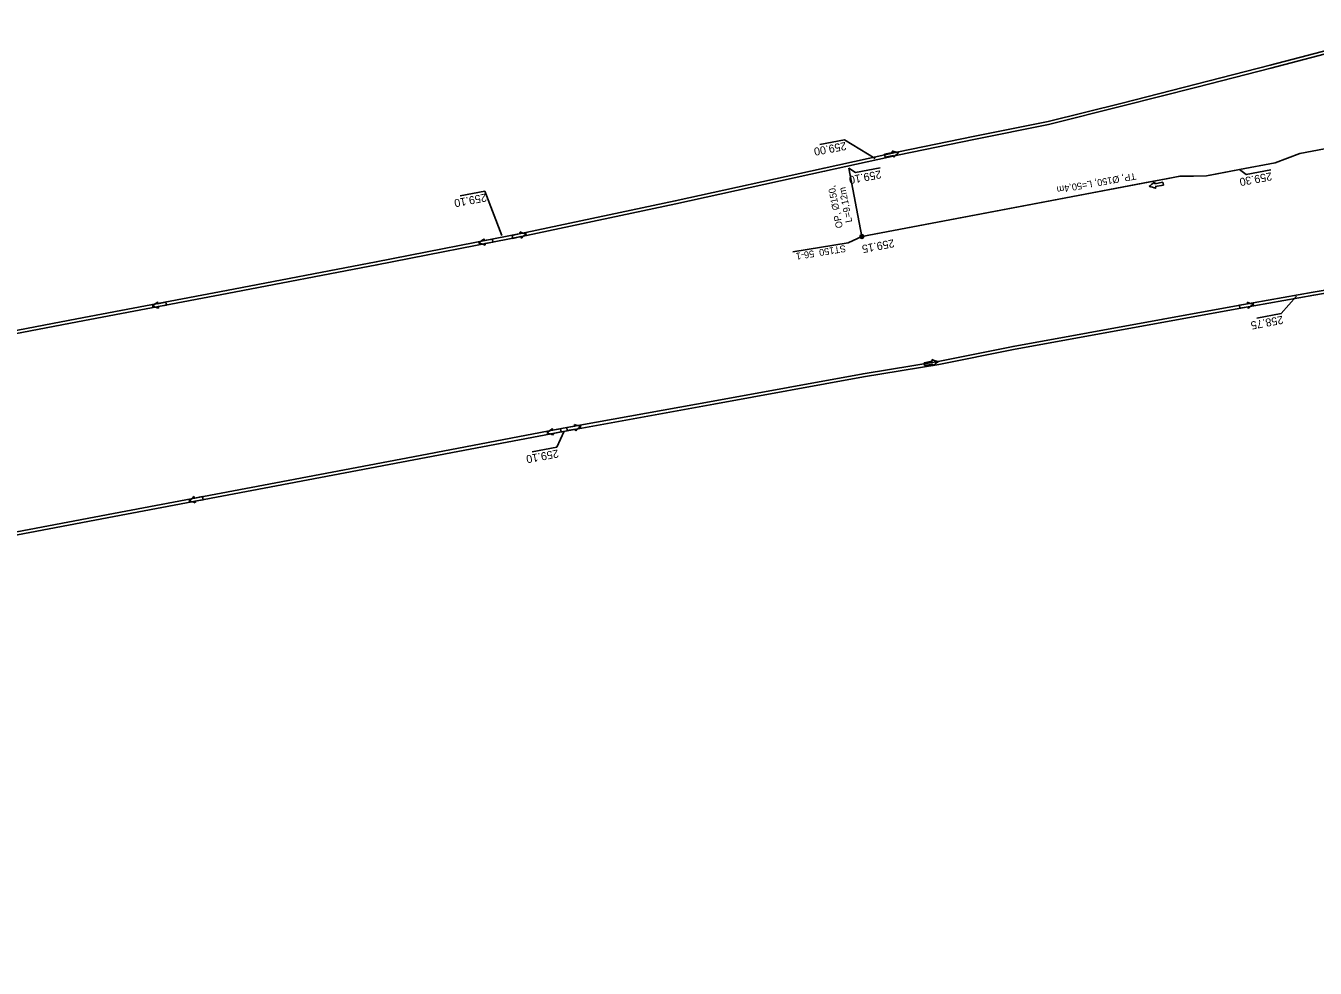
# Model space of a CAD drawing. Extents: x -1 to 65640748, y -22 to 5530284.
# Drawn here: x 6562322.7 to 6562491.8, y 5529534.2 to 5529657.8 of the extents above; entities that cross this region are included whole.
import ezdxf

# ---------------------------------------------------------------- set-up
doc = ezdxf.new("R2010")
doc.units = 0
for name, color, linetype in [('TOR_PROF-studnie i osadniki', 7, 'Continuous'), ('TOR_PS_ODW-drenaze', 7, 'Continuous'), ('TOR_PS_ODW-kolektory', 7, 'Continuous'), ('TOR_PS_ODW-studnie PEHD', 7, 'Continuous'), ('TOR_PS_OPIS_O-opisy rurociagow', 7, 'Continuous'), ('TOR_PS_OPIS_O-opisy studni', 7, 'Continuous'), ('TOR_PS_OPIS_T-INFO', 7, 'Continuous'), ('TOR_PS_T-rowy otwarte umocnione', 7, 'Continuous')]:
    doc.layers.add(name, color=color, linetype=linetype)

msp = doc.modelspace()

# ---------------------------------------------------------------- linework, layer by layer
at = {"layer": 'TOR_PROF-studnie i osadniki'}
for radius in [0.25, 0.125]:
    msp.add_circle((6562432.38, 5529630.14), radius, dxfattribs=at)
at = {"layer": 'TOR_PS_ODW-drenaze'}
for points in [[(6562527.49, 5529648.17), (6562489.84, 5529641.03), (6562486.61, 5529639.81), (6562481.92, 5529638.92)], [(6562481.92, 5529638.92), (6562477.57, 5529638.09), (6562474.12, 5529638.05), (6562432.38, 5529630.14)], [(6562481.92, 5529638.92), (6562478.97, 5529638.36), (6562477.57, 5529638.09), (6562475.89, 5529638.07), (6562474.11, 5529638.05), (6562472.56, 5529637.76), (6562469.47, 5529637.17), (6562457.09, 5529634.82), (6562432.38, 5529630.14)]]:
    msp.add_lwpolyline(points, dxfattribs=at)
at = {"layer": 'TOR_PS_ODW-kolektory'}
msp.add_line((6562432.38, 5529630.14), (6562430.68, 5529639.1), dxfattribs=at)
at = {"layer": 'TOR_PS_ODW-studnie PEHD'}
for radius in [0.25, 0.112]:
    msp.add_circle((6562432.38, 5529630.14), radius, dxfattribs=at)
at = {"layer": 'TOR_PS_OPIS_O-opisy rurociagow'}
for p, q in [((6562436.43, 5529641.17), (6562435.36, 5529640.92)), ((6562436.43, 5529641.17), (6562435.36, 5529640.92)), ((6562435.36, 5529640.92), (6562435.45, 5529640.53)), ((6562435.36, 5529640.92), (6562435.45, 5529640.53)), ((6562435.45, 5529640.53), (6562436.52, 5529640.78)), ((6562436.52, 5529640.78), (6562435.45, 5529640.53)), ((6562470.79, 5529637.07), (6562471.87, 5529637.29)), ((6562470.79, 5529637.07), (6562471.87, 5529637.29)), ((6562471.94, 5529636.89), (6562470.87, 5529636.68)), ((6562470.87, 5529636.68), (6562471.94, 5529636.89)), ((6562471.87, 5529637.29), (6562471.94, 5529636.89)), ((6562471.87, 5529637.29), (6562471.94, 5529636.89)), ((6562387.58, 5529630.52), (6562386.51, 5529630.29)), ((6562387.58, 5529630.52), (6562386.51, 5529630.29)), ((6562386.51, 5529630.29), (6562386.59, 5529629.9)), ((6562386.51, 5529630.29), (6562386.59, 5529629.9)), ((6562386.59, 5529629.9), (6562387.66, 5529630.13)), ((6562387.66, 5529630.13), (6562386.59, 5529629.9)), ((6562382.84, 5529629.62), (6562383.92, 5529629.8)), ((6562382.84, 5529629.62), (6562383.92, 5529629.8)), ((6562383.99, 5529629.41), (6562382.91, 5529629.23)), ((6562382.91, 5529629.23), (6562383.99, 5529629.41)), ((6562383.92, 5529629.8), (6562383.99, 5529629.41)), ((6562383.92, 5529629.8), (6562383.99, 5529629.41)), ((6562341.07, 5529621.54), (6562340, 5529621.33)), ((6562340, 5529621.33), (6562341.07, 5529621.54)), ((6562340.07, 5529620.94), (6562341.15, 5529621.14)), ((6562340.07, 5529620.94), (6562341.15, 5529621.14)), ((6562341.15, 5529621.14), (6562341.07, 5529621.54)), ((6562341.15, 5529621.14), (6562341.07, 5529621.54)), ((6562482.98, 5529621.31), (6562481.91, 5529621.12)), ((6562482.98, 5529621.31), (6562481.91, 5529621.12)), ((6562481.91, 5529621.12), (6562481.98, 5529620.73)), ((6562481.91, 5529621.12), (6562481.98, 5529620.73)), ((6562481.98, 5529620.73), (6562483.05, 5529620.92)), ((6562483.05, 5529620.92), (6562481.98, 5529620.73)), ((6562441.62, 5529613.79), (6562440.54, 5529613.59)), ((6562441.62, 5529613.79), (6562440.54, 5529613.59)), ((6562440.54, 5529613.59), (6562440.61, 5529613.2)), ((6562440.54, 5529613.59), (6562440.61, 5529613.2)), ((6562440.61, 5529613.2), (6562441.69, 5529613.4)), ((6562441.69, 5529613.4), (6562440.61, 5529613.2)), ((6562391.78, 5529604.72), (6562392.86, 5529604.93)), ((6562391.78, 5529604.72), (6562392.86, 5529604.93)), ((6562392.86, 5529604.93), (6562392.93, 5529604.54)), ((6562392.86, 5529604.93), (6562392.93, 5529604.54)), ((6562394.74, 5529605.28), (6562393.67, 5529605.08)), ((6562394.74, 5529605.28), (6562393.67, 5529605.08)), ((6562393.67, 5529605.08), (6562393.74, 5529604.69)), ((6562393.67, 5529605.08), (6562393.74, 5529604.69)), ((6562393.74, 5529604.69), (6562394.81, 5529604.88)), ((6562394.81, 5529604.88), (6562393.74, 5529604.69)), ((6562392.93, 5529604.54), (6562391.86, 5529604.32)), ((6562391.86, 5529604.32), (6562392.93, 5529604.54)), ((6562345.89, 5529596.02), (6562344.82, 5529595.81)), ((6562344.82, 5529595.81), (6562345.89, 5529596.02)), ((6562344.89, 5529595.42), (6562345.96, 5529595.62)), ((6562344.89, 5529595.42), (6562345.96, 5529595.62)), ((6562345.96, 5529595.62), (6562345.89, 5529596.02)), ((6562345.96, 5529595.62), (6562345.89, 5529596.02))]:
    msp.add_line(p, q, dxfattribs=at)
for points in [[(6562436.37, 5529641.38), (6562436.37, 5529641.38)], [(6562436.56, 5529640.55), (6562436.56, 5529640.55)], [(6562470.76, 5529637.29), (6562470.76, 5529637.29)], [(6562470.93, 5529636.46), (6562470.93, 5529636.46)], [(6562387.52, 5529630.74), (6562387.52, 5529630.74)], [(6562382.82, 5529629.84), (6562382.82, 5529629.84)], [(6562382.96, 5529629.01), (6562382.96, 5529629.01)], [(6562387.7, 5529629.91), (6562387.7, 5529629.91)], [(6562339.97, 5529621.56), (6562339.97, 5529621.56)], [(6562340.13, 5529620.72), (6562340.13, 5529620.72)], [(6562482.93, 5529621.53), (6562482.93, 5529621.53)], [(6562483.08, 5529620.69), (6562483.08, 5529620.69)], [(6562441.57, 5529614.01), (6562441.57, 5529614.01)], [(6562441.72, 5529613.17), (6562441.72, 5529613.17)], [(6562391.75, 5529604.94), (6562391.75, 5529604.94)], [(6562394.69, 5529605.5), (6562394.69, 5529605.5)], [(6562391.91, 5529604.11), (6562391.91, 5529604.11)], [(6562394.84, 5529604.66), (6562394.84, 5529604.66)], [(6562344.78, 5529596.04), (6562344.78, 5529596.04)], [(6562344.94, 5529595.2), (6562344.94, 5529595.2)]]:
    msp.add_lwpolyline(points, dxfattribs=at)
for centre, radius, start, end in [((6562438.12, 5529645.98), 4.92, 249.1689, 259.5507), ((6562436.83, 5529641.39), 0.458, 181.2835, 209.7447), ((6562438.12, 5529645.98), 4.92, 249.1689, 259.5507), ((6562436.83, 5529641.39), 0.458, 181.2835, 209.7447), ((6562436.98, 5529640.74), 0.458, 176.0128, 204.4741), ((6562436.98, 5529640.74), 0.458, 176.0128, 204.4741), ((6562440.13, 5529637.17), 4.92, 126.2068, 136.5886), ((6562440.13, 5529637.17), 4.92, 126.2068, 136.5886), ((6562467.28, 5529640.76), 4.92, 304.7037, 315.0855), ((6562467.28, 5529640.76), 4.92, 304.7037, 315.0855), ((6562470.34, 5529637.11), 0.458, 354.5097, 22.9709), ((6562470.34, 5529637.11), 0.458, 354.5097, 22.9709), ((6562469.06, 5529631.91), 4.92, 67.6658, 78.0476), ((6562469.06, 5529631.91), 4.92, 67.6658, 78.0476), ((6562470.47, 5529636.46), 0.458, 359.7803, 28.2416), ((6562470.47, 5529636.46), 0.458, 359.7803, 28.2416), ((6562389.35, 5529635.3), 4.92, 248.1884, 258.5702), ((6562387.98, 5529630.74), 0.458, 180.3029, 208.7642), ((6562389.35, 5529635.3), 4.92, 248.1884, 258.5702), ((6562387.98, 5529630.74), 0.458, 180.3029, 208.7642), ((6562388.12, 5529630.09), 0.458, 175.0323, 203.4935), ((6562388.12, 5529630.09), 0.458, 175.0323, 203.4935), ((6562391.21, 5529626.47), 4.92, 125.2263, 135.6081), ((6562391.21, 5529626.47), 4.92, 125.2263, 135.6081), ((6562379.44, 5529633.43), 4.92, 302.8963, 313.2781), ((6562379.44, 5529633.43), 4.92, 302.8963, 313.2781), ((6562380.94, 5529624.52), 4.92, 65.8584, 76.2402), ((6562380.94, 5529624.52), 4.92, 65.8584, 76.2402), ((6562382.39, 5529629.68), 0.458, 352.7023, 21.1635), ((6562382.39, 5529629.68), 0.458, 352.7023, 21.1635), ((6562382.5, 5529629.02), 0.458, 357.973, 26.4342), ((6562382.5, 5529629.02), 0.458, 357.973, 26.4342), ((6562336.52, 5529625.07), 4.92, 304.0775, 314.4593), ((6562336.52, 5529625.07), 4.92, 304.0775, 314.4593), ((6562338.21, 5529616.19), 4.92, 67.0396, 77.4214), ((6562338.21, 5529616.19), 4.92, 67.0396, 77.4214), ((6562339.54, 5529621.38), 0.458, 353.8835, 22.3447), ((6562339.54, 5529621.38), 0.458, 353.8835, 22.3447), ((6562339.67, 5529620.73), 0.458, 359.1541, 27.6154), ((6562339.67, 5529620.73), 0.458, 359.1541, 27.6154), ((6562484.9, 5529626.04), 4.92, 246.4579, 256.8397), ((6562483.39, 5529621.52), 0.458, 178.5724, 207.0337), ((6562484.9, 5529626.04), 4.92, 246.4579, 256.8397), ((6562483.39, 5529621.52), 0.458, 178.5724, 207.0337), ((6562483.51, 5529620.86), 0.458, 173.3018, 201.763), ((6562483.51, 5529620.86), 0.458, 173.3018, 201.763), ((6562486.49, 5529617.15), 4.92, 123.4957, 133.8776), ((6562486.49, 5529617.15), 4.92, 123.4957, 133.8776), ((6562443.52, 5529618.52), 4.92, 246.6027, 256.9845), ((6562442.03, 5529614), 0.458, 178.7173, 207.1785), ((6562443.52, 5529618.52), 4.92, 246.6027, 256.9845), ((6562442.03, 5529614), 0.458, 178.7173, 207.1785), ((6562442.14, 5529613.34), 0.458, 173.4466, 201.9079), ((6562442.14, 5529613.34), 0.458, 173.4466, 201.9079), ((6562445.14, 5529609.64), 4.92, 123.6406, 134.0224), ((6562445.14, 5529609.64), 4.92, 123.6406, 134.0224), ((6562388.28, 5529608.43), 4.92, 304.4819, 314.8638), ((6562388.28, 5529608.43), 4.92, 304.4819, 314.8638), ((6562391.33, 5529604.76), 0.458, 354.288, 22.7492), ((6562391.33, 5529604.76), 0.458, 354.288, 22.7492), ((6562396.65, 5529610.01), 4.92, 246.6027, 256.9845), ((6562395.15, 5529605.49), 0.458, 178.7173, 207.1785), ((6562396.65, 5529610.01), 4.92, 246.6027, 256.9845), ((6562395.15, 5529605.49), 0.458, 178.7173, 207.1785), ((6562395.27, 5529604.83), 0.458, 173.4466, 201.9079), ((6562395.27, 5529604.83), 0.458, 173.4466, 201.9079), ((6562398.26, 5529601.13), 4.92, 123.6406, 134.0224), ((6562398.26, 5529601.13), 4.92, 123.6406, 134.0224), ((6562390.03, 5529599.56), 4.92, 67.444, 77.8259), ((6562390.03, 5529599.56), 4.92, 67.444, 77.8259), ((6562391.46, 5529604.11), 0.458, 359.5586, 28.0199), ((6562391.46, 5529604.11), 0.458, 359.5586, 28.0199), ((6562341.34, 5529599.55), 4.92, 304.055, 314.4368), ((6562341.34, 5529599.55), 4.92, 304.055, 314.4368), ((6562343.02, 5529590.67), 4.92, 67.0171, 77.3989), ((6562343.02, 5529590.67), 4.92, 67.0171, 77.3989), ((6562344.36, 5529595.86), 0.458, 353.861, 22.3222), ((6562344.36, 5529595.86), 0.458, 353.861, 22.3222), ((6562344.49, 5529595.21), 0.458, 359.1316, 27.5929), ((6562344.49, 5529595.21), 0.458, 359.1316, 27.5929)]:
    msp.add_arc(centre, radius, start, end, dxfattribs=at)
at = {"layer": 'TOR_PS_OPIS_T-INFO'}
for points in [[(6562434.14, 5529640.36), (6562430.11, 5529642.84), (6562426.88, 5529642.22)], [(6562430.68, 5529639.09), (6562431.54, 5529638.53), (6562434.78, 5529639.14)], [(6562481.92, 5529638.92), (6562482.8, 5529638.27), (6562486.03, 5529638.87)], [(6562385.17, 5529630.26), (6562382.92, 5529636.08), (6562379.69, 5529635.46)], [(6562423.32, 5529628.15), (6562430.57, 5529629.3), (6562432.38, 5529630.14)], [(6562489.38, 5529622.31), (6562487.4, 5529620.04), (6562484.17, 5529619.42)], [(6562393.34, 5529604.62), (6562392.36, 5529602.51), (6562389.13, 5529601.89)]]:
    msp.add_lwpolyline(points, dxfattribs=at)
at = {"layer": 'TOR_PS_T-rowy otwarte umocnione'}
for points in [[(6562505.31, 5529657.78), (6562495.63, 5529655.17), (6562485.93, 5529652.62), (6562476.23, 5529650.11), (6562466.52, 5529647.65), (6562456.8, 5529645.24), (6562446.99, 5529643.27), (6562437.2, 5529641.26)], [(6562505.39, 5529657.39), (6562495.7, 5529654.78), (6562486.01, 5529652.22), (6562476.31, 5529649.72), (6562466.59, 5529647.26), (6562456.87, 5529644.85), (6562447.07, 5529642.88), (6562437.27, 5529640.87)], [(6562437.2, 5529641.26), (6562427.43, 5529639.11), (6562407.89, 5529634.8), (6562388.31, 5529630.67), (6562368.69, 5529626.8), (6562349.05, 5529623.05), (6562329.4, 5529619.32), (6562309.75, 5529615.59), (6562290.1, 5529611.86), (6562270.45, 5529608.13), (6562250.8, 5529604.4), (6562231.15, 5529600.67), (6562211.5, 5529596.94), (6562191.85, 5529593.22), (6562172.2, 5529589.5), (6562152.55, 5529585.78), (6562132.9, 5529582.06), (6562113.25, 5529578.34), (6562093.6, 5529574.62), (6562073.95, 5529570.9), (6562054.29, 5529567.21), (6562034.63, 5529563.54), (6562015.1, 5529559.18)], [(6562437.27, 5529640.87), (6562427.5, 5529638.71), (6562407.96, 5529634.41), (6562388.39, 5529630.28), (6562368.77, 5529626.41), (6562349.12, 5529622.66), (6562329.47, 5529618.93), (6562309.82, 5529615.2), (6562290.17, 5529611.47), (6562270.52, 5529607.74), (6562250.88, 5529604.01), (6562231.23, 5529600.28), (6562211.58, 5529596.55), (6562191.93, 5529592.83), (6562172.28, 5529589.11), (6562152.62, 5529585.39), (6562132.97, 5529581.67), (6562113.32, 5529577.95), (6562093.67, 5529574.23), (6562074.02, 5529570.51), (6562054.36, 5529566.82), (6562034.7, 5529563.15), (6562015.17, 5529558.79)], [(6562511.42, 5529625.58), (6562501.44, 5529624.52), (6562491.58, 5529622.85), (6562481.73, 5529621.09), (6562471.89, 5529619.3), (6562462.06, 5529617.51), (6562452.22, 5529615.72), (6562442.41, 5529613.76)], [(6562511.49, 5529625.18), (6562501.51, 5529624.13), (6562491.65, 5529622.46), (6562481.81, 5529620.69), (6562471.97, 5529618.9), (6562462.13, 5529617.11), (6562452.29, 5529615.32), (6562442.48, 5529613.37)], [(6562442.41, 5529613.76), (6562432.54, 5529612.14), (6562412.86, 5529608.56), (6562393.18, 5529604.98), (6562373.53, 5529601.25), (6562353.88, 5529597.53), (6562334.23, 5529593.81), (6562314.58, 5529590.09), (6562294.93, 5529586.36), (6562275.28, 5529582.63), (6562255.64, 5529578.9), (6562235.99, 5529575.17), (6562216.34, 5529571.44), (6562196.69, 5529567.71), (6562177.04, 5529563.98), (6562157.39, 5529560.25), (6562137.74, 5529556.52), (6562118.09, 5529552.79), (6562098.44, 5529549.06), (6562078.79, 5529545.33), (6562059.15, 5529541.57), (6562039.51, 5529537.79), (6562019.77, 5529534.55)], [(6562442.48, 5529613.37), (6562432.61, 5529611.75), (6562412.94, 5529608.16), (6562393.26, 5529604.58), (6562373.61, 5529600.86), (6562353.96, 5529597.14), (6562334.31, 5529593.42), (6562314.66, 5529589.69), (6562295.01, 5529585.96), (6562275.36, 5529582.23), (6562255.71, 5529578.5), (6562236.06, 5529574.77), (6562216.41, 5529571.04), (6562196.76, 5529567.31), (6562177.11, 5529563.58), (6562157.46, 5529559.85), (6562137.81, 5529556.12), (6562118.17, 5529552.39), (6562098.52, 5529548.66), (6562078.87, 5529544.93), (6562059.22, 5529541.18), (6562039.58, 5529537.39), (6562019.84, 5529534.16)]]:
    msp.add_lwpolyline(points, dxfattribs=at)

# ---------------------------------------------------------------- texts
at = {"layer": 'TOR_PS_OPIS_O-opisy rurociagow'}
for s, rotation, p in [('TP, Ø150, L=50,4m', 189.9948, (6562468.25, 5529638.51)), ('OP, Ø150, ', 101.0582, (6562429.89, 5529631.32)), ('L=9,12m', 101.0582, (6562431.12, 5529632.06))]:
    msp.add_text(s, height=0.9, rotation=rotation, dxfattribs=at).set_placement(p)
at = {"layer": 'TOR_PS_OPIS_O-opisy studni'}
msp.add_text('ST150_56-1', height=0.9, rotation=189.1784, dxfattribs=at).set_placement((6562430.21, 5529629.02))
at = {"layer": 'TOR_PS_OPIS_T-INFO'}
for s, rotation, p in [('259.00', 190.7159, (6562430.24, 5529642.55)), ('259.10', 190.7506, (6562434.82, 5529638.83)), ('259.30', 190.7506, (6562486.07, 5529638.57)), ('259.10', 190.7159, (6562383.05, 5529635.79)), ('259.15', 190.7506, (6562436.54, 5529629.79)), ('258.75', 190.7159, (6562487.54, 5529619.75)), ('259.10', 190.7159, (6562392.49, 5529602.21))]:
    msp.add_text(s, height=1.05, rotation=rotation, dxfattribs=at).set_placement(p)

doc.saveas('drawing.dxf')
